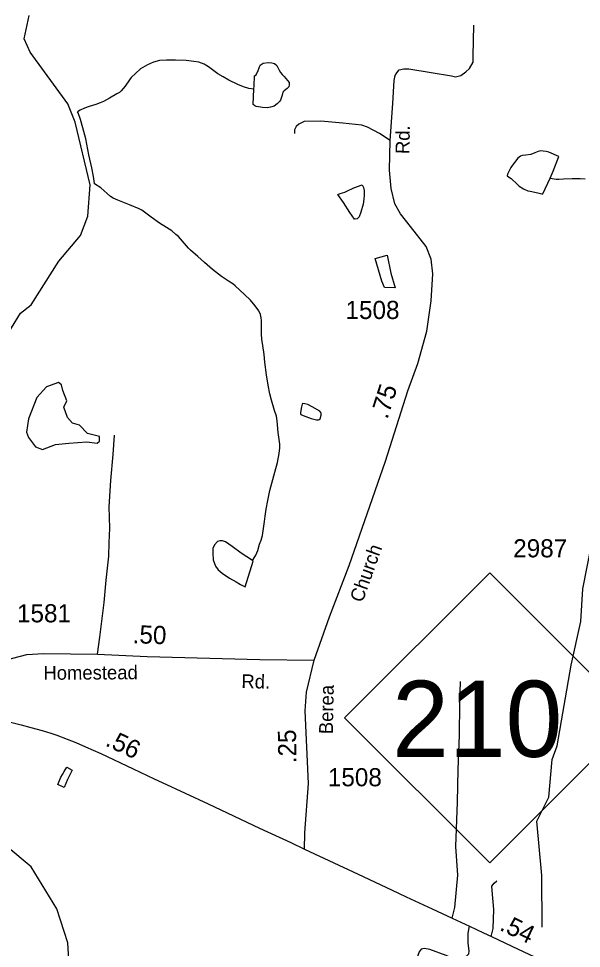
# Model space of a CAD drawing. Extents: x 2082433 to 2279600, y 546599 to 755198.
# Drawn here: x 2138821 to 2142696, y 640625 to 647033 of the extents above; entities that cross this region are included whole.
import ezdxf

# ---------------------------------------------------------------- set-up
doc = ezdxf.new("R2010")
doc.units = 0
for name, color, linetype in [('Exist Hydrographic Creek Single Shore', 7, 'Continuous'), ('Exist Hydrographic Misc Water Feature', 7, 'Continuous'), ('Exist Hydrographic Pond Over 1500 Sq Ft', 7, 'Continuous'), ('Exist Road Non-System Type 51', 7, 'Continuous'), ('Exist Road Primary NC Attributed', 7, 'Continuous'), ('Exist Road Primary NC Service Mileage Hundredths English Label', 7, 'Continuous'), ('Exist Road Primary NC Shield CELL', 7, 'Continuous'), ('Exist Road Primary NC Shield Number Label', 7, 'Continuous'), ('Exist Road Secondary Mileage Hundredths English Label', 7, 'Continuous'), ('Exist Road Secondary Type 51 Attributed', 7, 'Continuous'), ('Exist Road Secondary Type 51 Label', 7, 'Continuous'), ('Exist Road Secondary Type 51 Number Label', 7, 'Continuous')]:
    doc.layers.add(name, color=color, linetype=linetype)

msp = doc.modelspace()

# ---------------------------------------------------------------- linework, layer by layer
at = {"layer": 'Exist Hydrographic Creek Single Shore'}
for points in [[(2138044.6, 644632.1), (2138427, 644627.1), (2138601.9, 644692.4), (2138710, 644801.8), (2138833.8, 645002.6), (2138907.9, 645060.2), (2139099, 645361.4), (2139248.1, 645538.8), (2139296.9, 645672.2), (2139313.1, 645888.4), (2139211, 646320.2), (2139159.9, 646445.9), (2138900.9, 646802.2), (2138859.1, 646894.9), (2138893.6, 647055.5)], [(2140441.5, 646546.4), (2140405.4, 646552.3), (2140369.3, 646562.2), (2140331, 646580.2), (2140269.3, 646609.8), (2140229.1, 646631.7), (2140193.2, 646653.4), (2140156.7, 646679.2), (2140128.8, 646701.2), (2140098.7, 646719.1), (2140062.8, 646732.7), (2140028.3, 646738.7), (2139974.6, 646744.4), (2139902.4, 646748), (2139840.5, 646748.1), (2139790.9, 646743.8), (2139750.9, 646733.2), (2139708.6, 646715.3), (2139661.1, 646687.2), (2139625.2, 646654.9), (2139595.5, 646627), (2139585, 646610.7), (2139555.7, 646566.9), (2139527.8, 646534.6), (2139515.9, 646524.6), (2139497.6, 646514.4), (2139448, 646484.2), (2139406, 646462.2), (2139382.2, 646452), (2139353.7, 646442.1), (2139308, 646427.5), (2139274.1, 646415.6), (2139244.2, 646401.5), (2139226.4, 646391.2)], [(2139667.7, 639123.8), (2139632.8, 639275.3), (2139389.9, 639673.9), (2139229.7, 640156.1), (2139194.9, 640422.5), (2139169.8, 640505), (2139160.8, 640662.6), (2139084.8, 640897.1), (2138908.8, 641186.1), (2138740.9, 641327.3), (2138607.8, 641395.5), (2138398.9, 641426), (2137899.8, 641350.8), (2137682.8, 641358.5), (2136615.7, 641593.5), (2136440.8, 641577.4), (2135941.7, 641348), (2135351.8, 641146.8), (2135042.7, 641136.7)]]:
    msp.add_lwpolyline(points, dxfattribs=at)
at = {"layer": 'Exist Hydrographic Misc Water Feature'}
for points in [[(2139344.5, 645893.9), (2139344.3, 645898), (2139336.1, 645945.9), (2139326.2, 646005.8), (2139305.5, 646093.7), (2139283.4, 646205.7), (2139264.5, 646281.6), (2139248.3, 646337.5), (2139230.5, 646383.3), (2139226.4, 646391.2)], [(2142481.2, 645933.7), (2142502.7, 645982), (2142540.6, 646082.1), (2142470.7, 646113.8), (2142452.7, 646117.7), (2142432.6, 646119.5), (2142414.5, 646121.5), (2142398.7, 646117.4), (2142374.3, 646107.3), (2142346.8, 646097.2), (2142313, 646093), (2142288.8, 646089), (2142276.7, 646084.7), (2142258.7, 646070.8), (2142234.9, 646040.7), (2142228.9, 646032.7), (2142211.1, 646006.6), (2142195.3, 645978.6), (2142187.1, 645960.4), (2142185.1, 645950.6), (2142187.3, 645946.6), (2142211.5, 645930.7), (2142221.8, 645922.7), (2142245.8, 645898.8), (2142267.5, 645878.8), (2142297.6, 645860.9), (2142327.6, 645847.1), (2142343.6, 645843), (2142395.6, 645831.5), (2142423.5, 645825.6), (2142431.5, 645825.6), (2142481.2, 645933.7)], [(2142481.2, 645933.7), (2142523, 645927.8), (2142541.4, 645925.9), (2142573.2, 645928.3), (2142633.5, 645932.2), (2142687.2, 645930.6), (2142721.3, 645928.7)], [(2140431.5, 643297.7), (2140435.4, 643305.6), (2140453.6, 643335.7), (2140467.3, 643367.7), (2140480.7, 643409.9), (2140490.9, 643438), (2140500.8, 643471.7), (2140508.4, 643519.7), (2140514.3, 643567.9), (2140518.2, 643603.8), (2140526.2, 643652), (2140537.9, 643711.9), (2140551.4, 643780), (2140570.9, 643856.2), (2140584.6, 643908), (2140604.5, 643974), (2140616.2, 644036.3), (2140619.9, 644074.2), (2140619.9, 644100.2), (2140615.6, 644132.1), (2140607.8, 644179.9), (2140601, 644262.1), (2140596.9, 644293.9), (2140583, 644332.1), (2140562.5, 644403.8), (2140550.4, 644447.7), (2140539.9, 644507.7), (2140528.2, 644577.6), (2140517.4, 644665.7), (2140511, 644719.4), (2140503, 644781.4), (2140496.5, 644823.3), (2140494.4, 644857.3), (2140494.2, 644909.3), (2140494, 644951.5), (2140492.2, 644971.2), (2140486.2, 644993.2), (2140476, 645019.1), (2140449.7, 645053.1), (2140417.7, 645092.8), (2140375.5, 645132.9), (2140313.3, 645190.5), (2140295.5, 645206.2), (2140267, 645224.3), (2140217.2, 645256.2), (2140156.7, 645303.9), (2140100.7, 645351.7), (2140054.2, 645393.2), (2140004.1, 645437.3), (2139990.4, 645451.1), (2139964.1, 645483), (2139921.9, 645530.8), (2139903.7, 645546.5), (2139875.8, 645570.2), (2139839.9, 645594.3), (2139791.3, 645624), (2139733.7, 645665.9), (2139669.3, 645713.4), (2139651.4, 645723.4), (2139585.2, 645749.3), (2139504.8, 645782.9), (2139473.2, 645796.6), (2139455, 645806.7), (2139386.5, 645866.1), (2139344.5, 645893.9)], [(2141194.2, 645754), (2141178.5, 645700), (2141166.8, 645668.2), (2141153, 645654), (2141139.1, 645652.1), (2141133.1, 645651.8), (2141100.7, 645697.6), (2141058.5, 645765.7), (2141020.2, 645821.3), (2141036.2, 645827.4), (2141066.3, 645837.5), (2141082.1, 645843.6), (2141130.1, 645868), (2141186, 645888.3), (2141195.9, 645870.2), (2141199.8, 645848.1), (2141200, 645816), (2141198.8, 645788.3), (2141194.2, 645754)], [(2142425.9, 640770.2), (2142423.9, 641127.8), (2142389.8, 641502.4), (2142471.8, 641668.1), (2142495.8, 641926.7), (2142528.9, 642021.2), (2142625.9, 642576.9), (2142691.9, 642877.3), (2142706.9, 643103.4), (2142796.9, 643570.6), (2142887.9, 643745.9), (2143194.9, 644097.2), (2143509.1, 644530.4), (2143681.9, 644891), (2143781, 645174.4), (2143996.1, 645534.1), (2144103.9, 645600.8), (2144321.1, 645602.9), (2144613.1, 645452.7), (2144805, 645419.3)], [(2141359.7, 645402.9), (2141384.7, 645279.1), (2141413.2, 645177.5), (2141340.9, 645179.1), (2141322.6, 645222.8), (2141276.3, 645380.7), (2141359.7, 645402.9)], [(2140769, 644356.7), (2140763, 644318.7), (2140763, 644311), (2140764.9, 644304.6), (2140781.1, 644298.9), (2140835.2, 644276.9), (2140871.5, 644267.4), (2140885.4, 644267.3), (2140891.2, 644269.2), (2140896.9, 644275.3), (2140905.1, 644301.2), (2140904.9, 644313.4), (2140903.1, 644319.4), (2140895.1, 644327.5), (2140843, 644357.3), (2140812.4, 644372.8), (2140792.8, 644379), (2140776.8, 644380.7), (2140774.5, 644374.9), (2140769, 644356.7)], [(2140431.5, 643297.7), (2140353.3, 643349.3), (2140291.2, 643395.2), (2140246.9, 643427), (2140225.2, 643434.8), (2140206.9, 643434.7), (2140190.9, 643428.6), (2140169, 643406.3), (2140159.1, 643380.2), (2140157.7, 643348.5), (2140161.4, 643302.4), (2140177.6, 643258.6), (2140195.6, 643234.8), (2140205.9, 643224.8), (2140226.2, 643208.7), (2140235.8, 643202.8), (2140274, 643177.1), (2140320.3, 643151.1), (2140350, 643133.2), (2140381, 643117.2)], [(2140381, 643117.2), (2140435.6, 643293.9), (2140431.5, 643297.7)], [(2139134.7, 641734.5), (2139092.5, 641754.2), (2139102.7, 641782.3), (2139112.4, 641804.4), (2139122.6, 641824.4), (2139134.3, 641844.4), (2139154.2, 641874.7), (2139190.1, 641852.6), (2139158.7, 641788.5), (2139134.7, 641734.5)]]:
    msp.add_lwpolyline(points, dxfattribs=at)
at = {"layer": 'Exist Hydrographic Pond Over 1500 Sq Ft'}
msp.add_lwpolyline([(2140441.5, 646546.4), (2140443.3, 646570.5), (2140445, 646638.8), (2140456.9, 646646.7), (2140470.8, 646676.7), (2140476.8, 646694.8), (2140484.4, 646712.7), (2140490.5, 646716.6), (2140504.7, 646726.7), (2140540.5, 646731), (2140564.5, 646729), (2140582.6, 646723), (2140598.6, 646709.3), (2140615, 646677.2), (2140624.6, 646661.5), (2140636.7, 646647.5), (2140648.8, 646635.5), (2140683.1, 646593.9), (2140685.1, 646577.7), (2140681, 646563.7), (2140669.3, 646551.7), (2140649.2, 646535.7), (2140641, 646525.6), (2140635.7, 646505.3), (2140629.7, 646485.5), (2140623.6, 646471.4), (2140617.2, 646461.4), (2140601.9, 646445.1), (2140579.9, 646431), (2140555.7, 646423.3), (2140531.5, 646419.3), (2140501.6, 646421), (2140473.9, 646424.7), (2140455.9, 646428.7), (2140447.4, 646432.8), (2140435.8, 646440.6), (2140441.5, 646546.4)], dxfattribs=at)
msp.add_lwpolyline([(2139095.1, 644526), (2139013.7, 644495.1), (2138946.2, 644422.1), (2138890.1, 644276), (2138876, 644183.3), (2138890.1, 644146.8), (2138937.8, 644082.2), (2138985.6, 644062.5), (2139075.5, 644099), (2139168.2, 644107.5), (2139291.8, 644115.9), (2139362, 644107.5), (2139378.9, 644121.5), (2139378.9, 644152.4), (2139294.6, 644174.9), (2139241.2, 644231.1), (2139193.5, 644245.1), (2139156.9, 644284.4), (2139131.7, 644354.7), (2139154.1, 644399.6), (2139126, 644469.9), (2139117.6, 644509.2)], close=True, dxfattribs=at)
at = {"layer": 'Exist Road Non-System Type 51'}
for points in [[(2141397.7, 646448), (2141406.3, 646607.5), (2141413.5, 646641.9), (2141425, 646660.6), (2141442.2, 646679.3), (2141473.8, 646687.9), (2141508.3, 646687.9), (2141660.6, 646662), (2141800.6, 646638.3), (2141829.3, 646631.2), (2141865.2, 646641.2), (2141901.1, 646665.6), (2141925.5, 646690.1), (2141950, 646733.1), (2141950, 646773.4), (2141956.4, 646988.1)], [(2141379, 646192.4), (2141306.5, 646241.9), (2141223.2, 646285), (2141184.4, 646299.4), (2141053.7, 646313.7), (2140902.9, 646326.7), (2140788, 646325.2), (2140750.7, 646306.6), (2140732, 646289.3), (2140721.9, 646266.3), (2140721.9, 646241.9)], [(2139365.4, 642651.9), (2139379.7, 642771.1), (2139409.9, 643009.6), (2139423.5, 643164), (2139441.5, 643328.4), (2139444.4, 643420.3), (2139448.7, 643522.3), (2139445.1, 643668.1), (2139457.3, 643849.8), (2139472.4, 644030), (2139481.7, 644162.9)], [(2141806, 640832.9), (2141825.7, 640906.8), (2141845.8, 641129.5), (2141832.2, 641326.9), (2141843, 641633.6), (2141846.6, 641858.4), (2141857.3, 642094.6), (2141859.5, 642309.4), (2141864.5, 642465.2)], [(2142074.1, 640707.5), (2142088.6, 640761.8), (2142092.9, 640892.5), (2142081.4, 641024.6), (2142079.9, 641054.8), (2142095.7, 641073.4), (2142114.4, 641090.7)], [(2141922.2, 640778.9), (2141914.9, 640730.2), (2141914.9, 640660.1), (2141920.1, 640609.2), (2141918.4, 640584.6), (2141902.6, 640568.8), (2141878, 640553), (2141862.2, 640551.3), (2141821.9, 640553), (2141764, 640575.9), (2141651.7, 640616.2), (2141616.6, 640625), (2141593.8, 640619.7), (2141578, 640602.2), (2141562.2, 640558.3), (2141535.9, 640426.7), (2141480.6, 640190.7), (2141454.3, 640117), (2141453.4, 640077.6), (2141446.4, 640037.2), (2141428.9, 639982.8), (2141402.5, 639910.9)]]:
    msp.add_lwpolyline(points, dxfattribs=at)
at = {"layer": 'Exist Road Primary NC Attributed'}
for points in [[(2138737.1, 642191.4), (2138838.7, 642166), (2138905.3, 642148.5), (2138983.3, 642126.5), (2139043.3, 642107.9), (2139083.8, 642094.5), (2139156.6, 642068), (2139214.5, 642044.1), (2139282.7, 642013.9), (2139387.6, 641967.6), (2139611, 641862.5), (2139755.7, 641794.3), (2139810.5, 641768.5), (2140126.7, 641620.4), (2140479, 641453.1), (2140694.5, 641353.7), (2140790.7, 641308.4)], [(2140790.7, 641308.4), (2141158.8, 641135.5), (2141388.4, 641028.2), (2141489.2, 640981.1), (2141668.6, 640896.9), (2141807.3, 640832.4), (2141925.2, 640777.5), (2142022.6, 640732), (2142076.6, 640706.3), (2142217.9, 640640.6), (2142300.3, 640601.1), (2142402.9, 640552.3), (2142475.3, 640521.6), (2142526.2, 640502), (2142585.9, 640482.9), (2142635.2, 640470.6), (2142698.7, 640456.8)]]:
    msp.add_lwpolyline(points, dxfattribs=at)
at = {"layer": 'Exist Road Primary NC Shield CELL'}
msp.add_lwpolyline([(2141065.9, 642214.1), (2142064.9, 643213.1), (2143063.9, 642214.1), (2142064.9, 641215.1)], close=True, dxfattribs=at)
at = {"layer": 'Exist Road Secondary Type 51 Attributed'}
for points in [[(2140856.9, 642612.4), (2140962.5, 642910.5), (2141096.8, 643263.1), (2141348.2, 643982.6), (2141501.8, 644468.1), (2141570.8, 644656.3), (2141632.5, 644878.9), (2141662, 645087.9), (2141673.5, 645273.2), (2141661.3, 645374.4), (2141626.8, 645463.5), (2141518.4, 645600.6), (2141450.9, 645686.8), (2141412.1, 645755.7), (2141386.9, 645861.3), (2141375.4, 645989.1), (2141379, 646192.4), (2141397.7, 646448)], [(2138048.4, 642341.4), (2138104.3, 642376.1), (2138140.6, 642393.7), (2138297.9, 642454.5), (2138607.1, 642578), (2138727.9, 642612.4), (2138878.5, 642650.5), (2138991.9, 642657.7), (2139365.4, 642651.9), (2139707, 642636), (2140481.1, 642615.3), (2140856.9, 642612.4)], [(2140790.7, 641308.4), (2140791.7, 641421.8), (2140816.7, 641760.7), (2140793.7, 642263.4), (2140802.4, 642389.8), (2140856.9, 642612.4)]]:
    msp.add_lwpolyline(points, dxfattribs=at)

# ---------------------------------------------------------------- texts
at = {"layer": 'Exist Road Primary NC Service Mileage Hundredths English Label'}
for s, rotation, p in [('.56', 334.79257, (2139411.9, 642025.3)), ('.54', 334.38318, (2142126.2, 640753.9))]:
    msp.add_text(s, height=125, rotation=rotation, dxfattribs=at).set_placement(p)
at = {"layer": 'Exist Road Primary NC Shield Number Label'}
msp.add_text('210', height=525, dxfattribs=at).set_placement((2141393.3, 641944.9))
at = {"layer": 'Exist Road Secondary Mileage Hundredths English Label'}
for s, rotation, p in [('.75', 72.28639, (2141359.8, 644267.1)), ('.50', 358.17588, (2139605.1, 642728.4)), ('.25', 90.93491, (2140734.4, 641902.2))]:
    msp.add_text(s, height=125, rotation=rotation, dxfattribs=at).set_placement(p)
at = {"layer": 'Exist Road Secondary Type 51 Label'}
for s, rotation, p in [('Rd.', 88.75789, (2141511.3, 646099)), ('Church', 70.40569, (2141188.6, 643003.2)), ('Homestead', 0.33948, (2138992.3, 642476.1)), ('Rd.', 358.83466, (2140354.3, 642419.2)), ('Berea', 88.83331, (2140984.6, 642100.9))]:
    msp.add_text(s, height=95, rotation=rotation, dxfattribs=at).set_placement(p)
at = {"layer": 'Exist Road Secondary Type 51 Number Label'}
for s, p in [('1508', (2141072, 644962.9)), ('2987', (2142226.5, 643320.1)), ('1581', (2138810.3, 642872.2)), ('1508', (2140950.4, 641742.2))]:
    msp.add_text(s, height=125, dxfattribs=at).set_placement(p)

doc.saveas('drawing.dxf')
